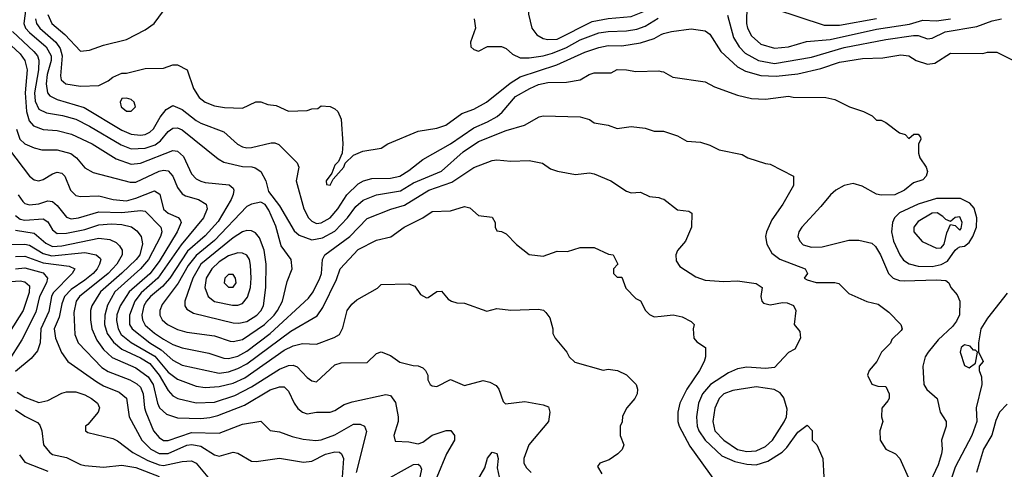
# Model space of a CAD drawing. Header units: inches. Extents: x 1793389 to 1900389, y 320802 to 470796.
# Tile 291 of 656: x 1827228 to 1831482, y 407644 to 409587. Entities that reach past the tile are written whole.
import ezdxf

# ---------------------------------------------------------------- set-up
doc = ezdxf.new("R2010")
doc.units = ezdxf.units.IN
doc.header["$MEASUREMENT"] = 0
doc.layers.add('B8420', color=7, linetype='Continuous')
doc.layers.add('B8430', color=7, linetype='Continuous')

msp = doc.modelspace()

# ---------------------------------------------------------------- linework, layer by layer
at = {"layer": 'B8420', "color": 2}
for points, elevation in [([(1829553.6, 410000), (1829554, 409970), (1829574, 409950), (1829572, 409930), (1829558, 409890), (1829526.8, 409830), (1829437.3, 409710), (1829430.8, 409690), (1829426.4, 409646.4), (1829426, 409610), (1829440.7, 409550), (1829462, 409522), (1829490, 409506), (1829510, 409501.3), (1829550, 409502.6), (1829701.1, 409578.9), (1829770, 409591.7), (1829870, 409601.1), (1830000, 409652.4)], 342), ([(1827264.8, 409715.2), (1827245.3, 409570), (1827253.7, 409550), (1827271, 409531), (1827342, 409470), (1827363.6, 409430), (1827364, 409410), (1827347.1, 409350), (1827342.7, 409310), (1827348.5, 409270), (1827358, 409258), (1827390, 409241.3), (1827506.6, 409206.6), (1827670, 409108.7), (1827710, 409092), (1827750, 409087.2), (1827770, 409090.4), (1827790, 409100.4), (1827805.6, 409114.4), (1827834.9, 409165.1), (1827861.4, 409198.5), (1827890, 409215.5), (1827930, 409199.3), (1827990, 409150.4), (1828010, 409139.3), (1828110, 409102), (1828168.7, 409048.7), (1828190, 409038), (1828210, 409033), (1828230, 409034.9), (1828314.4, 409054.4), (1828330, 409054.8), (1828347.5, 409047.5), (1828427.5, 408967.5), (1828434, 408950), (1828423, 408890), (1828456.4, 408770), (1828475.5, 408730), (1828490, 408715.5), (1828510, 408706.4), (1828531, 408709), (1828570, 408730.4), (1828602.4, 408770), (1828641.6, 408830), (1828690, 408877.1), (1828714, 408890), (1828750, 408900.3), (1828830, 408901.3), (1828870, 408910.4), (1828910, 408934.4), (1828970, 408982), (1829090, 409050.4), (1829190, 409118.7), (1829250, 409144.9), (1829291, 409169), (1829313.3, 409186.7), (1829370, 409254.4), (1829432.7, 409290), (1829470, 409306.7), (1829510, 409315.8), (1829590, 409317.3), (1829650, 409326.8), (1829688.7, 409350), (1829710, 409357.3), (1829783.1, 409356.9), (1829810, 409370.8), (1829850, 409370.7), (1829890, 409362.8), (1829990, 409366), (1830000, 409363.5)], 330), ([(1827349, 409609), (1827366.4, 409570), (1827423.4, 409523.4), (1827490, 409451.3), (1827530, 409454.8), (1827590, 409477.3), (1827690, 409500.7), (1827770, 409542.8), (1827809.4, 409570.6), (1827850, 409624.7)], 338), ([(1827296.1, 409590), (1827300.9, 409570), (1827314.9, 409550), (1827384.2, 409490), (1827402.5, 409462.5), (1827411.5, 409430), (1827403.9, 409343.9), (1827407.5, 409327.5), (1827426.8, 409310), (1827490, 409299.1), (1827570, 409302), (1827610, 409322), (1827630, 409338), (1827670, 409356), (1827690, 409356), (1827770, 409376), (1827850, 409378), (1827890, 409391.3), (1827910, 409392), (1827952, 409370), (1827978.8, 409290), (1828002.8, 409250), (1828030, 409230.7), (1828070, 409214), (1828112.9, 409207.1), (1828190, 409204.7), (1828248.4, 409231.6), (1828270, 409232), (1828299.6, 409219.6), (1828336, 409216), (1828390, 409192), (1828470, 409194), (1828490, 409202), (1828516.4, 409203.6), (1828530, 409214), (1828570, 409212), (1828590, 409202), (1828602, 409190), (1828616.9, 409156.9), (1828624.7, 409050), (1828622, 409010), (1828605.4, 408974.6), (1828590, 408958), (1828576.9, 408923.1), (1828552, 408890), (1828554, 408874), (1828570, 408872), (1828583.1, 408896.9), (1828628, 408950), (1828634, 408966), (1828670, 409002), (1828710, 409018), (1828790, 409031), (1828818, 409050), (1828950, 409104.9), (1829030, 409117.3), (1829069.5, 409130.5), (1829138.6, 409181.4), (1829190, 409200.5), (1829245.2, 409230), (1829346.9, 409313.1), (1829390, 409339.5), (1829548.6, 409391.4), (1829670, 409446.7), (1829730, 409466.4), (1829770, 409475.3), (1829830, 409474), (1829910, 409486.4), (1829970, 409506), (1830000, 409522.3)], 334), ([(1829192, 409590), (1829198, 409550), (1829176, 409490), (1829178, 409470), (1829190, 409458), (1829210, 409451.3), (1829250, 409471), (1829310, 409471.3), (1829330, 409462), (1829357.3, 409437.3), (1829390, 409422), (1829430, 409421.3), (1829490, 409430.3), (1829530, 409442.3), (1829590, 409466.3), (1829650, 409500.3), (1829729.8, 409530.2), (1829770, 409536), (1829850, 409538.3), (1829894.3, 409545.7), (1829930, 409559.5), (1829986.9, 409593.1)], 338), ([(1827196.2, 409536.2), (1827289.3, 409449.3), (1827304.2, 409430), (1827311.3, 409411.3), (1827309.1, 409370), (1827291.4, 409270), (1827295.3, 409235.3), (1827310, 409200.5), (1827344.4, 409184.4), (1827412.8, 409172.8), (1827470, 409157), (1827530, 409127), (1827666.1, 409046.1), (1827710, 409028.8), (1827770, 409031.6), (1827813.5, 409046.5), (1827836.6, 409063.4), (1827870, 409103), (1827890, 409118), (1827910, 409119.3), (1827930, 409110.4), (1828085.8, 408985.8), (1828110.5, 408970.5), (1828190, 408952.4), (1828230.4, 408950.4), (1828246, 408946), (1828270.4, 408930.4), (1828290.8, 408890), (1828303.6, 408843.6), (1828350, 408782), (1828414.2, 408674.2), (1828436.1, 408656.1), (1828490, 408635.8), (1828536.6, 408643.4), (1828590, 408672.2), (1828644.2, 408730), (1828680.9, 408779.1), (1828712.5, 408807.5), (1828769.7, 408830.3), (1828873.2, 408846.8), (1828930, 408882), (1829050, 408932.7), (1829144.7, 409015.3), (1829210, 409060.4), (1829330, 409108), (1829409.1, 409130.9), (1829472.9, 409167.1), (1829490, 409171), (1829650, 409166.8), (1829690, 409154.8), (1829710, 409141), (1829770, 409130.8), (1829810, 409116), (1829870, 409124.7), (1829930, 409118), (1829970, 409104.7), (1830000, 409104.7)], 326), ([(1827153.4, 409510), (1827230, 409439.5), (1827250.3, 409410), (1827260.2, 409370), (1827252.1, 409270), (1827256.9, 409190), (1827269, 409149), (1827287.6, 409127.6), (1827330, 409112.4), (1827390, 409108.4), (1827451.5, 409091.5), (1827540.7, 409050), (1827644.8, 408984.8), (1827710, 408963.1), (1827750, 408967), (1827890, 409021.6), (1827910, 409019.1), (1827935.8, 408995.8), (1827970, 408921), (1827990, 408899.1), (1828010, 408888.2), (1828030, 408883.8), (1828132.4, 408872.4), (1828150, 408858), (1828153.4, 408850), (1828150.6, 408830.6), (1828141.6, 408810), (1828085.1, 408714.9), (1828030, 408653.3), (1827953.6, 408586.4), (1827876.9, 408470), (1827845.7, 408434.3), (1827793.4, 408390), (1827776.5, 408370), (1827764.9, 408350), (1827756, 408310), (1827758, 408290), (1827770, 408266.7), (1827810, 408231.8), (1827850, 408206), (1827890, 408183.7), (1827930, 408168.5), (1828045.1, 408145.1), (1828110, 408123.7), (1828130, 408122.6), (1828170, 408133.1), (1828210, 408154.9), (1828310, 408230.3), (1828476.2, 408383.8), (1828496.2, 408410), (1828524.5, 408470), (1828531.5, 408490), (1828537, 408550), (1828546.6, 408570), (1828654.5, 408650), (1828730, 408727.7), (1828831.5, 408768.5), (1828890, 408784.9), (1828996, 408850), (1829094.9, 408885.1), (1829190, 408947.3), (1829270, 408978.8), (1829290, 408980.7), (1829350, 408974.8), (1829430, 408978.8), (1829486.4, 408966.4), (1829522, 408942), (1829551.6, 408931.6), (1829630, 408918), (1829690, 408924.7), (1829710, 408921), (1829782, 408890), (1829850, 408846), (1829870, 408838), (1829910, 408842), (1829950, 408822), (1829990, 408818), (1830000, 408814.6)], 322), ([(1827214.3, 409114.3), (1827228.5, 409070), (1827250, 409050.5), (1827290, 409033), (1827324.1, 409024.1), (1827390, 409023.8), (1827448.6, 409008.6), (1827474, 408990), (1827510, 408946.8), (1827545.8, 408925.8), (1827704.7, 408884.7), (1827730, 408884.4), (1827830, 408932), (1827850, 408935.8), (1827870, 408933), (1827890, 408911), (1827910, 408861), (1827930, 408834), (1827945.1, 408825.1), (1828001, 408810), (1828034, 408790), (1828038, 408770), (1828022.4, 408730), (1827925.7, 408614.3), (1827825.2, 408470), (1827753, 408407), (1827725.2, 408370), (1827701.7, 408310), (1827702.6, 408270), (1827714, 408250), (1827790, 408190.3), (1827839.6, 408159.6), (1827890, 408115.8), (1827930, 408094), (1828090, 408059.5), (1828130, 408064.6), (1828170, 408078.9), (1828210, 408098.9), (1828399.6, 408240.4), (1828513.1, 408306.9), (1828537.4, 408342.6), (1828596.6, 408463.4), (1828612.7, 408510), (1828690, 408593.4), (1828770, 408634), (1828831.9, 408648.1), (1828888.7, 408690), (1828969.4, 408730.6), (1829010, 408757.3), (1829090, 408761), (1829150, 408778.8), (1829173.2, 408773.2), (1829210, 408741), (1829270, 408734), (1829282, 408710), (1829282, 408690), (1829290, 408674), (1829310, 408672), (1829330, 408662), (1829375.3, 408615.3), (1829430, 408571.3), (1829490, 408564.7), (1829550, 408586), (1829595.3, 408584.7), (1829650, 408602), (1829710, 408602), (1829772.7, 408572.7), (1829792, 408570), (1829812, 408530), (1829794, 408510), (1829794, 408490), (1829810, 408474), (1829830, 408474), (1829846.4, 408426.4), (1829890, 408382), (1829911.1, 408371.1), (1829932, 408330), (1829950, 408312), (1829970, 408302), (1830000, 408305.3)], 318), ([(1827183.7, 409023.7), (1827270, 408910.8), (1827290, 408894.8), (1827310, 408890.7), (1827330, 408896.3), (1827370, 408920.7), (1827390, 408927.3), (1827410, 408922.8), (1827422.8, 408910), (1827447.3, 408850), (1827470, 408827.3), (1827490, 408822), (1827570, 408824.9), (1827632, 408810), (1827690, 408804.6), (1827730, 408814.9), (1827810, 408847.7), (1827833.3, 408833.3), (1827850, 408768), (1827870, 408750.4), (1827912, 408732), (1827921.1, 408721.1), (1827925.5, 408710), (1827908.8, 408670), (1827830, 408542.4), (1827790, 408488.3), (1827700.3, 408410), (1827661.7, 408350), (1827648.2, 408311.8), (1827646.6, 408286.6), (1827653.1, 408250), (1827666.9, 408226.9), (1827710, 408191.7), (1827812.1, 408132.1), (1827870, 408063.7), (1827910, 408033.7), (1827990, 408002.4), (1828030, 407997.6), (1828090, 408001.1), (1828150, 408015.6), (1828200.5, 408039.5), (1828370, 408158), (1828410, 408177.6), (1828450, 408188), (1828510, 408184.9), (1828586.8, 408213.2), (1828610, 408226.8), (1828624.8, 408255.2), (1828642.7, 408330), (1828662.5, 408357.5), (1828684.1, 408375.9), (1828773.6, 408426.4), (1828790, 408442), (1828910, 408444.7), (1828935.3, 408435.3), (1828959.6, 408399.6), (1828985.4, 408385.4), (1828993.6, 408386.4), (1829030, 408412), (1829050, 408414), (1829079.6, 408379.6), (1829094, 408370), (1829116.4, 408363.6), (1829150, 408362), (1829246.4, 408326.4), (1829290, 408338), (1829350, 408331), (1829470, 408336), (1829490.7, 408330.7), (1829502, 408322), (1829518, 408298), (1829531.3, 408250), (1829532, 408230), (1829542, 408210), (1829592, 408150), (1829602, 408130), (1829626.4, 408106.4), (1829748.4, 408071.6), (1829770, 408076), (1829810.9, 408070.9), (1829850, 408052), (1829892, 408010), (1829898, 407990), (1829896, 407970), (1829886, 407950), (1829851.3, 407910), (1829832.7, 407872.7), (1829831.1, 407848.9), (1829822, 407830), (1829822, 407790), (1829838, 407750), (1829830.9, 407729.1), (1829812, 407710), (1829775.3, 407684.7), (1829734, 407670), (1829724.7, 407655.3), (1829743.5, 407623.5)], 314), ([(1827221.3, 408830), (1827241.2, 408801.2), (1827250, 408793), (1827270, 408786.4), (1827310, 408790.4), (1827350, 408803.8), (1827370, 408800.5), (1827390, 408784), (1827430, 408733.4), (1827450, 408726.7), (1827482, 408730), (1827570, 408757), (1827670, 408753.8), (1827750, 408762), (1827770, 408759.3), (1827838, 408690), (1827841.6, 408670), (1827835.8, 408650), (1827784, 408550), (1827750, 408509.7), (1827639.5, 408410), (1827607.1, 408352.9), (1827595.6, 408310), (1827594.3, 408270), (1827606.3, 408230), (1827633.6, 408193.6), (1827670, 408162.3), (1827750, 408125.5), (1827790, 408100.3), (1827830.1, 408050.1), (1827870, 407984), (1827890, 407960.5), (1827911.3, 407950), (1827990, 407930.4), (1828070, 407933.4), (1828157, 407963), (1828230, 408000.3), (1828350, 408077), (1828390, 408092.4), (1828410, 408093), (1828426.4, 408086.4), (1828470, 408041), (1828490, 408026), (1828510, 408021), (1828590, 408094.8), (1828616.5, 408103.5), (1828730, 408104.7), (1828770, 408144.7), (1828790, 408151.3), (1828830, 408136), (1828870, 408106), (1828928.4, 408091.6), (1828950, 408091.3), (1828970, 408082), (1828982, 408070), (1828992, 408050), (1828992, 408030), (1829002, 408010), (1829010, 408004.7), (1829030, 408002), (1829090, 408032), (1829150, 408006), (1829230, 408026.8), (1829259.8, 408019.8), (1829286.4, 408006.4), (1829298, 407990), (1829316.9, 407936.9), (1829326.8, 407926.8), (1829410, 407937.3), (1829490, 407922.8), (1829513.2, 407913.2), (1829518, 407890), (1829513, 407850), (1829427.7, 407750), (1829406.8, 407690), (1829406.8, 407670), (1829418, 407650), (1829438, 407630)], 310), ([(1827210, 408740.4), (1827230, 408724.6), (1827250, 408720.2), (1827330, 408726.4), (1827350, 408713), (1827370, 408679.1), (1827390, 408663.1), (1827430, 408663.6), (1827510, 408680.2), (1827570, 408699.6), (1827624.8, 408704.8), (1827670, 408701.1), (1827711.7, 408691.7), (1827734.7, 408674.7), (1827753, 408650), (1827758.7, 408618.7), (1827747.2, 408570), (1827731.8, 408550), (1827670, 408491.1), (1827577, 408410), (1827539.3, 408350), (1827534.4, 408330), (1827533.7, 408290), (1827540.3, 408250), (1827561.6, 408201.6), (1827590, 408161.6), (1827627.1, 408127.1), (1827730, 408082), (1827783.5, 408043.5), (1827804.9, 408010), (1827823.7, 407930), (1827832.7, 407910), (1827862.3, 407882.3), (1827910, 407865.5), (1828010, 407863.7), (1828050, 407867), (1828084.2, 407875.8), (1828198.9, 407921.1), (1828310, 407986.4), (1828350, 408000.5), (1828370, 408000.7), (1828390, 407981), (1828413.4, 407930), (1828430, 407906.8), (1828450, 407890.7), (1828470, 407884), (1828510.6, 407890.6), (1828570, 407890.7), (1828590, 407897.3), (1828630, 407924), (1828664.1, 407935.9), (1828810, 407966.8), (1828830, 407962.8), (1828852.3, 407932.3), (1828863, 407870), (1828863, 407850), (1828844, 407790), (1828850, 407764.7), (1828910, 407762), (1828950, 407753), (1828970, 407761.6), (1829010, 407790.5), (1829070, 407810.7), (1829090.8, 407810.8), (1829106, 407790), (1829106.8, 407770), (1829072.7, 407710), (1829030.3, 407609.7)], 306), ([(1827210, 408676.5), (1827290, 408663.7), (1827340.8, 408620.8), (1827370, 408606.9), (1827410, 408609.1), (1827570, 408642), (1827617, 408637), (1827644.4, 408624.4), (1827659.1, 408610), (1827670.5, 408590), (1827670.4, 408570), (1827647.2, 408530), (1827610, 408489.7), (1827486.7, 408390), (1827472.2, 408370), (1827461.7, 408321.7), (1827466.6, 408226.6), (1827480.5, 408190), (1827583, 408083), (1827610, 408066.7), (1827704, 408030), (1827733.5, 408013.5), (1827750, 407998), (1827761.1, 407970), (1827767.2, 407910), (1827773.4, 407890), (1827806.4, 407810), (1827830, 407780.5), (1827850, 407768.5), (1827870, 407768.5), (1827970, 407802.3), (1828090, 407799.3), (1828190, 407839.1), (1828270, 407851), (1828310, 407812), (1828350, 407806), (1828405.2, 407785.2), (1828453.2, 407773.2), (1828507.5, 407767.5), (1828530, 407770.5), (1828590, 407792.4), (1828670, 407839.1), (1828698.5, 407838.5), (1828718, 407830), (1828726.8, 407806.8), (1828681.3, 407630)], 302), ([(1827194.7, 408614.7), (1827250, 408616.5), (1827270, 408612.9), (1827330, 408575.8), (1827366.2, 408566.2), (1827510, 408580.3), (1827558, 408570), (1827575.5, 408555.5), (1827578.8, 408550), (1827573, 408530), (1827563.1, 408510), (1827545.3, 408490), (1827510, 408460.4), (1827450, 408421.1), (1827421.7, 408390), (1827410, 408359), (1827398.4, 408301.6), (1827377.6, 408250), (1827382, 408210), (1827408, 408148), (1827436, 408110), (1827561.1, 408021.1), (1827590, 408004.4), (1827657.7, 407977.7), (1827690, 407950.7), (1827700.7, 407870), (1827755.8, 407770), (1827794.9, 407730), (1827830, 407711.7), (1827870, 407712.6), (1827950, 407747.4), (1827971.4, 407751.4), (1828010, 407743.7), (1828070, 407705.5), (1828090, 407700.5), (1828150, 407717.3), (1828170, 407714), (1828230, 407679.1), (1828250, 407678), (1828350, 407692), (1828454.7, 407674.7), (1828490, 407679.5), (1828550, 407708.5), (1828590, 407719.3), (1828610, 407717.3), (1828618.8, 407710), (1828627.7, 407690), (1828619.6, 407590)], 298), ([(1827210, 408563.6), (1827250, 408565.2), (1827330, 408536.5), (1827441.6, 408521.6), (1827466, 408510), (1827454, 408490), (1827373.1, 408406.9), (1827364.9, 408390), (1827353.9, 408326.1), (1827319, 408250), (1827315.8, 408190), (1827304.4, 408155.6), (1827278, 408122), (1827210, 408066.6)], 294), ([(1827210, 408510.2), (1827250, 408514), (1827330, 408492.9), (1827348.4, 408470), (1827344.2, 408450), (1827313.8, 408390), (1827297, 408323), (1827236.7, 408203.3), (1827175, 408105)], 290), ([(1827190, 408455.6), (1827230, 408458.7), (1827250, 408454.4), (1827270, 408436), (1827268.2, 408408.2), (1827243.1, 408330), (1827140.4, 408170)], 286), ([(1827217.5, 407977.5), (1827250, 407955.8), (1827310, 407932.7), (1827350, 407940.5), (1827410, 407973.4), (1827430, 407979.1), (1827470, 407979.1), (1827510, 407964.9), (1827538.8, 407950), (1827564, 407930), (1827573.4, 407910), (1827567.3, 407890), (1827522.8, 407837.2), (1827512, 407830), (1827512, 407810), (1827522, 407802), (1827630, 407777.3), (1827650, 407767.3), (1827716.3, 407716.3), (1827781.7, 407681.7), (1827830, 407662.7), (1827850, 407659.6), (1827930, 407677.6), (1827970, 407680.5), (1827990.7, 407670), (1828040.5, 407610)], 294), ([(1827210, 407900.5), (1827250, 407873), (1827305.5, 407845.5), (1827314.9, 407834.9), (1827323, 407810), (1827330.6, 407750), (1827357.3, 407717.3), (1827370, 407708), (1827430, 407694.4), (1827490, 407664.4), (1827510, 407660.4), (1827590, 407652.7), (1827670, 407662), (1827730, 407651.5), (1827830, 407612.6)], 290), ([(1827226.6, 407706.6), (1827250, 407674.8), (1827350, 407635.3)], 286), ([(1829179.5, 407550), (1829237.2, 407650), (1829250, 407692), (1829270, 407718), (1829290, 407712), (1829296, 407690), (1829290.7, 407649.3), (1829308, 407570)], 306), ([(1828790, 407586.7), (1828930, 407664.9), (1828950, 407666), (1828958.5, 407658.5), (1828964, 407644), (1828952.2, 407590)], 302)]:
    msp.add_lwpolyline(points, dxfattribs=dict(at, elevation=elevation))
for points, elevation in [([(1827690, 409248), (1827670, 409246), (1827662, 409230), (1827666, 409210), (1827690, 409192), (1827710, 409192), (1827728, 409210), (1827722, 409230), (1827710, 409242)], 334), ([(1828270, 408798), (1828230, 408789.2), (1828210, 408779.3), (1828070, 408632.6), (1827990, 408568.2), (1827955.4, 408524.6), (1827912.6, 408447.4), (1827843.4, 408356.6), (1827833.4, 408330), (1827833.4, 408310), (1827844, 408290), (1827866.8, 408270), (1827910, 408248.5), (1827950, 408235.8), (1828070, 408220.4), (1828138, 408198), (1828150, 408196.4), (1828190, 408205.3), (1828286, 408270), (1828327.8, 408310), (1828342.4, 408330), (1828363.6, 408370), (1828384.1, 408455.9), (1828405.2, 408510), (1828400.9, 408550), (1828358, 408610), (1828334.8, 408694.8), (1828304, 408764), (1828288.7, 408788.7)], 326), ([(1828210, 408676.2), (1828190, 408669.6), (1828150, 408644.2), (1828010.3, 408530), (1827975.6, 408470), (1827941.6, 408370), (1827942, 408350), (1827950, 408336), (1827978.4, 408318.4), (1828150, 408276.4), (1828174.9, 408274.9), (1828210, 408282.4), (1828252, 408310), (1828270, 408328), (1828281.6, 408350), (1828291.5, 408430), (1828293.6, 408530), (1828284.7, 408590), (1828264.2, 408644.2), (1828246.2, 408666.2), (1828230, 408674.5)], 330), ([(1828170, 408579.6), (1828130, 408566.6), (1828090, 408540.5), (1828057.6, 408510), (1828033.7, 408470), (1828028.5, 408430), (1828042, 408390), (1828070, 408368.4), (1828147.5, 408352.5), (1828170, 408352.7), (1828190, 408360.5), (1828212.3, 408387.7), (1828225.1, 408430), (1828228.3, 408470), (1828225.3, 408525.3), (1828220.7, 408550), (1828209.6, 408569.6), (1828190, 408578.4)], 334), ([(1828150, 408485.2), (1828130, 408485.2), (1828114.8, 408470), (1828110.8, 408450), (1828130, 408430.8), (1828150, 408431), (1828162.7, 408450), (1828160.9, 408470)], 338)]:
    msp.add_lwpolyline(points, close=True, dxfattribs=dict(at, elevation=elevation))
at = {"layer": 'B8430', "color": 2}
for points, elevation in [([(1830370.4, 409650), (1830368.5, 409570), (1830373, 409550), (1830390, 409517.3), (1830430, 409481.6), (1830490, 409463.1), (1830550, 409468.8), (1830628, 409492), (1830730, 409500.9), (1830930, 409545.5), (1831072.7, 409567.3), (1831130, 409584.9), (1831190, 409582.3), (1831250, 409590.2)], 342), ([(1830490, 409634), (1830703.4, 409563.4), (1830770, 409562.6), (1830930, 409592.6)], 346), ([(1830286.2, 409606.2), (1830312.2, 409510), (1830336.4, 409470), (1830362.8, 409442.8), (1830421, 409410), (1830490, 409397.4), (1830650, 409424.2), (1830790, 409466.3), (1830970, 409501.7), (1831090, 409518.9), (1831110, 409518), (1831150, 409504.4), (1831170, 409506.4), (1831226.3, 409533.7), (1831363, 409557), (1831430, 409582.4), (1831469.7, 409590.3)], 338), ([(1830000, 409522.3), (1830010, 409527.7), (1830043.9, 409536.1), (1830130, 409547.7), (1830190, 409538.8), (1830210, 409524.7), (1830257.3, 409450), (1830330, 409383), (1830363.6, 409363.6), (1830430, 409345.7), (1830496.6, 409343.4), (1830590, 409353.4), (1830690, 409376.5), (1830770, 409403.1), (1830870, 409419.3), (1830957.5, 409422.5), (1831035.3, 409435.3), (1831070, 409431), (1831102, 409410), (1831150, 409394), (1831181.5, 409398.5), (1831250, 409442.8), (1831390, 409441), (1831410, 409446), (1831450, 409446), (1831522, 409410)], 334), ([(1830000, 409363.5), (1830010, 409361), (1830050, 409338.8), (1830190, 409318.8), (1830230, 409296), (1830330, 409261), (1830390, 409246), (1830450, 409242.8), (1830550, 409256), (1830570, 409251.3), (1830711.1, 409251.1), (1830750, 409242), (1830814, 409210), (1830874, 409190), (1830910.9, 409170.9), (1830930, 409152), (1830950, 409152), (1830970, 409142), (1831030, 409098), (1831054, 409090), (1831070, 409074), (1831091.6, 409091.6), (1831110, 409092), (1831119.6, 409079.6), (1831122, 409070), (1831111.6, 409048.4), (1831111.3, 409010), (1831118, 408990), (1831144.7, 408950), (1831151, 408930), (1831144.7, 408910), (1831130, 408895.3), (1831090, 408882), (1831051.3, 408850), (1831009.3, 408829.3), (1830950, 408829), (1830930, 408833.2), (1830867.7, 408867.7), (1830830, 408878.4), (1830790, 408869.6), (1830754.8, 408850), (1830730.7, 408830), (1830690, 408779), (1830607.3, 408690), (1830594.8, 408670), (1830590.8, 408650), (1830598.8, 408630), (1830613.2, 408613.2), (1830650, 408603), (1830695.3, 408604.7), (1830810, 408634), (1830853.7, 408633.7), (1830910, 408620.7), (1830926.2, 408606.2), (1830947.7, 408570), (1830982, 408490), (1831002.8, 408470), (1831030, 408459.5), (1831050, 408457.6), (1831190, 408463.1), (1831230, 408459.1), (1831242.8, 408450), (1831250.8, 408430), (1831278, 408398), (1831290.6, 408370.6), (1831288.3, 408311.7), (1831276.2, 408283.8), (1831259.2, 408260.8), (1831196.2, 408203.8), (1831154, 408150), (1831140.7, 408130), (1831130.7, 408090), (1831134.8, 408010), (1831148, 407988), (1831192, 407950), (1831204.7, 407890), (1831230.8, 407850), (1831230.8, 407830), (1831210.8, 407770), (1831214, 407730), (1831210.6, 407710), (1831196.7, 407663.3), (1831151.8, 407568.2)], 330), ([(1830000, 409104.7), (1830010, 409104.7), (1830070, 409084.7), (1830110, 409062), (1830170, 409058), (1830210, 409044.7), (1830250, 409024.7), (1830350, 409004.7), (1830374, 408990), (1830450, 408964.7), (1830470, 408962), (1830571.1, 408911.1), (1830572, 408870), (1830526, 408790), (1830478, 408722), (1830454.8, 408670), (1830450.8, 408650), (1830456.8, 408616.8), (1830478, 408578), (1830512.3, 408552.3), (1830622, 408510), (1830632, 408490), (1830618, 408470), (1830630, 408462.8), (1830670, 408450.8), (1830750, 408451.3), (1830767.3, 408447.3), (1830810, 408403), (1830888.8, 408368.8), (1830937.3, 408357.3), (1830983.4, 408323.4), (1831034.8, 408270), (1831041, 408250), (1831036.8, 408243.2), (1830996, 408204), (1830990.6, 408189.4), (1830951.3, 408150), (1830931.3, 408110), (1830898, 408070), (1830891.3, 408050), (1830910, 408012), (1830936.4, 408003.6), (1830970, 408002), (1830984.7, 407970), (1830984.7, 407950), (1830979.8, 407940.2), (1830952.7, 407907.3), (1830952, 407870), (1830958, 407850), (1830944.7, 407810), (1830946, 407770), (1830970, 407731.3), (1831012, 407710), (1831030.9, 407690.9), (1831066.8, 407610)], 326), ([(1830000, 408814.6), (1830010.9, 408810.9), (1830070, 408764.7), (1830119.6, 408759.6), (1830132, 408750), (1830131.3, 408690), (1830104.7, 408630), (1830070.7, 408589.3), (1830062.8, 408570), (1830064.5, 408544.5), (1830079.8, 408519.8), (1830150, 408476), (1830190, 408461), (1830270, 408454.8), (1830330, 408458.8), (1830410, 408446), (1830436, 408430), (1830430.5, 408390), (1830434, 408370), (1830442.3, 408362.3), (1830470, 408354.4), (1830524.7, 408364.7), (1830543.6, 408363.6), (1830571.1, 408351.1), (1830582, 408330), (1830574, 408270), (1830599.6, 408239.6), (1830602, 408210), (1830576.9, 408163.1), (1830550, 408148), (1830490, 408084), (1830450, 408079.3), (1830370, 408084.5), (1830330, 408078.4), (1830290, 408060.7), (1830213, 408010), (1830178.4, 407970), (1830161.3, 407930), (1830152, 407870), (1830155.3, 407830), (1830163.1, 407810), (1830190.2, 407770.2), (1830261.8, 407701.8), (1830317.5, 407677.5), (1830370, 407665.3), (1830410, 407662.4), (1830460.8, 407679.2), (1830522.6, 407717.4), (1830542.4, 407737.6), (1830590, 407804.7), (1830630, 407834), (1830651.6, 407811.6), (1830652, 407770), (1830672, 407750), (1830698, 407690), (1830702, 407610)], 322), ([(1831495.2, 408404.8), (1831410, 408297.2), (1831381.6, 408250), (1831370.7, 408190.7), (1831371.1, 408151.1), (1831391.3, 408110), (1831374, 408090), (1831374, 408070), (1831383.6, 408043.6), (1831384.7, 408010), (1831361.3, 407910), (1831363, 407850), (1831342.4, 407790), (1831270, 407653.2), (1831254.4, 407605.6)], 334), ([(1830000, 408305.3), (1830050.9, 408310.9), (1830090, 408302), (1830130, 408282), (1830142, 408270), (1830138, 408250), (1830141, 408210), (1830154, 408194), (1830191.3, 408170), (1830191, 408130), (1830186, 408110), (1830166, 408070), (1830110.3, 407989.7), (1830080.5, 407930), (1830072.2, 407890), (1830072.4, 407850), (1830077.1, 407830), (1830123.9, 407743.9), (1830234, 407590)], 318), ([(1831495.2, 407924.8), (1831461.6, 407890), (1831446.1, 407853.9), (1831428.5, 407791.5), (1831393, 407730), (1831362, 407630)], 338)]:
    msp.add_lwpolyline(points, dxfattribs=dict(at, elevation=elevation))
for points, elevation in [([(1831190, 408813.6), (1831110, 408789.7), (1831030, 408751.8), (1831008, 408730), (1830999.3, 408710), (1830994.9, 408670), (1831003.8, 408630), (1831030.3, 408570.3), (1831047.5, 408547.5), (1831072, 408532), (1831110, 408522), (1831170, 408520.3), (1831210, 408528.8), (1831236.3, 408543.7), (1831270, 408590.6), (1831280.8, 408599.2), (1831290, 408605.5), (1831310, 408608.2), (1831330, 408623.8), (1831346.6, 408650), (1831362.4, 408690), (1831363.6, 408730), (1831351.8, 408771.8), (1831333.6, 408793.6), (1831293.3, 408813.3)], 334), ([(1831191.7, 408751.7), (1831170, 408751.1), (1831110, 408715.1), (1831090.8, 408690), (1831090.8, 408670), (1831128.1, 408628.1), (1831190, 408599.1), (1831210, 408600.5), (1831223, 408617), (1831234.5, 408665.5), (1831250, 408702), (1831270, 408698), (1831290, 408677.3), (1831295.4, 408684.6), (1831299.6, 408710), (1831290, 408735.1), (1831270, 408732.3), (1831250, 408714), (1831230, 408722.7), (1831216.8, 408736.8)], 338), ([(1831310, 408181.2), (1831296, 408170), (1831291, 408150), (1831310, 408092), (1831330, 408082), (1831358, 408102), (1831366, 408150), (1831358, 408158), (1831350, 408158), (1831335.1, 408175.1)], 334), ([(1830410, 408000.5), (1830310, 407984.5), (1830271, 407970), (1830250.4, 407949.6), (1830232.3, 407907.7), (1830223.1, 407850), (1830232.2, 407810), (1830270.4, 407770), (1830329.2, 407729.2), (1830370, 407720.9), (1830410, 407723.1), (1830450, 407742), (1830480.7, 407770), (1830531.8, 407848.2), (1830541.1, 407870), (1830544.2, 407904.2), (1830530, 407953.2), (1830514, 407974), (1830488.3, 407988.3)], 326)]:
    msp.add_lwpolyline(points, close=True, dxfattribs=dict(at, elevation=elevation))

doc.saveas('drawing.dxf')
